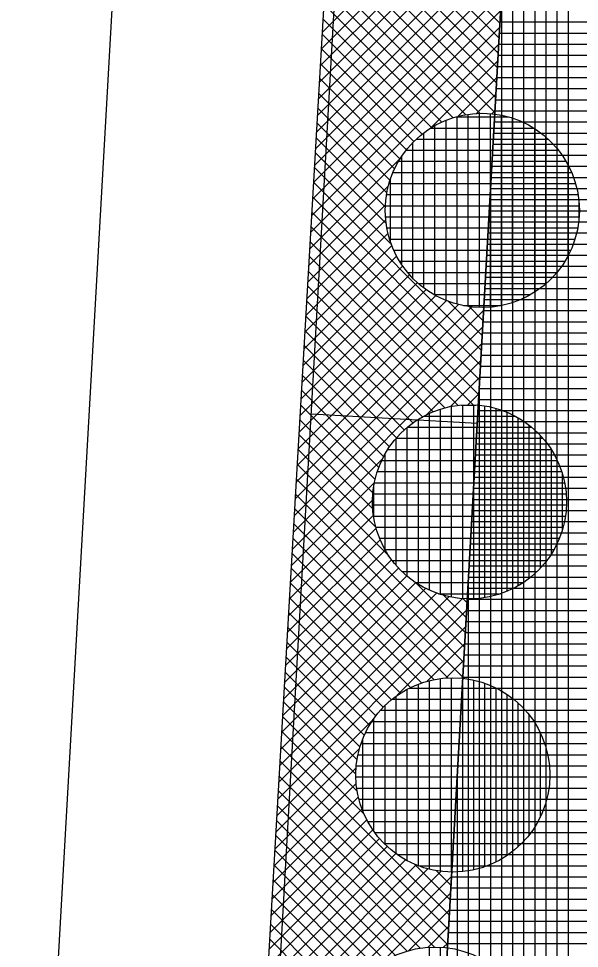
# Model space of a CAD drawing. Extents: x -565346 to -564154, y -1097386 to -1095620.
# Drawn here: x -564285.9 to -564275.79, y -1096865.68 to -1096848.93 of the extents above; entities that cross this region are included whole.
import ezdxf

# ---------------------------------------------------------------- set-up
doc = ezdxf.new("R2010")
doc.units = 0
for name, color, linetype in [('Vrstva 1', 7, 'Continuous'), ('Vrstva 41', 7, 'Continuous'), ('Vrstva 42', 7, 'Continuous'), ('Vrstva 43', 7, 'Continuous'), ('Vrstva 44', 7, 'Continuous')]:
    doc.layers.add(name, color=color, linetype=linetype)

msp = doc.modelspace()

# ---------------------------------------------------------------- linework, layer by layer
at = {"layer": 'Vrstva 1'}
for p, q in [((-564285.9, -1096948.97), (-564275.31, -1096762.41)), ((-564281.32, -1096797.75), (-564285.41, -1096869.77))]:
    msp.add_line(p, q, dxfattribs=at)
at = {"layer": 'Vrstva 41'}
msp.add_line((-564277.634, -1096856.223), (-564280.626, -1096856.054), dxfattribs=at)
msp.add_lwpolyline([(-564270.26, -1096726.329), (-564273.28, -1096725.96), (-564283.74, -1096906.22), (-564280.461, -1096906.04), (-564278.386, -1096869.47)], close=True, dxfattribs=at)
at = {"layer": 'Vrstva 42'}
for p, q in [((-564280.276, -1096846.528), (-564277.255, -1096849.549)), ((-564280.292, -1096846.795), (-564277.27, -1096849.817)), ((-564280.307, -1096847.063), (-564277.285, -1096850.084)), ((-564280.323, -1096847.33), (-564277.301, -1096850.352)), ((-564278.847, -1096847.598), (-564280.43, -1096849.181)), ((-564280.338, -1096847.597), (-564277.316, -1096850.62)), ((-564278.748, -1096847.782), (-564280.448, -1096849.482)), ((-564278.632, -1096847.949), (-564280.465, -1096849.782)), ((-564280.354, -1096847.865), (-564277.582, -1096850.636)), ((-564278.5, -1096848.099), (-564280.482, -1096850.082)), ((-564280.369, -1096848.132), (-564277.84, -1096850.661)), ((-564278.187, -1096848.352), (-564280.517, -1096850.683)), ((-564278.352, -1096848.234), (-564280.5, -1096850.382)), ((-564278.005, -1096848.453), (-564280.535, -1096850.983)), ((-564280.385, -1096848.399), (-564278.069, -1096850.716)), ((-564278.136, -1096848.385), (-564277.24, -1096849.282)), ((-564277.32, -1096848.617), (-564280.587, -1096851.884)), ((-564277.576, -1096848.59), (-564280.57, -1096851.583)), ((-564277.804, -1096848.535), (-564280.552, -1096851.283)), ((-564280.4, -1096848.667), (-564278.273, -1096850.794)), ((-564277.665, -1096848.573), (-564277.225, -1096849.014)), ((-564277.212, -1096848.792), (-564280.604, -1096852.184)), ((-564280.416, -1096848.934), (-564278.457, -1096850.893)), ((-564277.229, -1096849.091), (-564280.622, -1096852.484)), ((-564280.431, -1096849.201), (-564278.623, -1096851.009)), ((-564277.246, -1096849.391), (-564280.639, -1096852.784)), ((-564280.447, -1096849.469), (-564278.773, -1096851.142)), ((-564277.263, -1096849.691), (-564278.479, -1096850.907)), ((-564280.462, -1096849.736), (-564278.908, -1096851.291)), ((-564280.478, -1096850.003), (-564279.025, -1096851.456)), ((-564277.28, -1096849.991), (-564277.981, -1096850.692)), ((-564280.493, -1096850.271), (-564279.126, -1096851.638)), ((-564277.297, -1096850.291), (-564277.646, -1096850.64)), ((-564280.509, -1096850.538), (-564279.207, -1096851.84)), ((-564277.314, -1096850.591), (-564277.367, -1096850.644)), ((-564280.524, -1096850.805), (-564279.263, -1096852.067)), ((-564280.54, -1096851.073), (-564279.291, -1096852.322)), ((-564280.555, -1096851.34), (-564279.276, -1096852.62)), ((-564279.021, -1096851.449), (-564280.657, -1096853.085)), ((-564280.571, -1096851.607), (-564279.18, -1096852.998)), ((-564280.586, -1096851.875), (-564277.559, -1096854.902)), ((-564279.236, -1096851.947), (-564280.674, -1096853.385)), ((-564280.602, -1096852.142), (-564277.574, -1096855.17)), ((-564279.288, -1096852.282), (-564280.692, -1096853.685)), ((-564280.618, -1096852.409), (-564277.589, -1096855.437)), ((-564279.284, -1096852.561), (-564280.709, -1096853.986)), ((-564280.633, -1096852.677), (-564277.605, -1096855.705)), ((-564279.242, -1096852.801), (-564280.726, -1096854.286)), ((-564279.173, -1096853.016), (-564280.744, -1096854.586)), ((-564280.649, -1096852.944), (-564277.705, -1096855.888)), ((-564279.085, -1096853.21), (-564280.761, -1096854.886)), ((-564280.664, -1096853.211), (-564277.978, -1096855.897)), ((-564278.978, -1096853.386), (-564280.779, -1096855.187)), ((-564278.853, -1096853.544), (-564280.796, -1096855.487)), ((-564280.68, -1096853.479), (-564278.215, -1096855.943)), ((-564278.712, -1096853.686), (-564280.814, -1096855.787)), ((-564278.555, -1096853.812), (-564280.831, -1096856.087)), ((-564280.695, -1096853.746), (-564278.428, -1096856.013)), ((-564278.187, -1096854.009), (-564280.866, -1096856.688)), ((-564278.38, -1096853.92), (-564280.848, -1096856.388)), ((-564280.711, -1096854.013), (-564278.62, -1096856.103)), ((-564278.158, -1096854.02), (-564277.544, -1096854.635)), ((-564277.519, -1096854.189), (-564280.918, -1096857.589)), ((-564277.727, -1096854.115), (-564280.901, -1096857.288)), ((-564277.973, -1096854.078), (-564280.883, -1096856.988)), ((-564277.787, -1096854.109), (-564277.529, -1096854.367)), ((-564280.726, -1096854.281), (-564278.794, -1096856.212)), ((-564277.536, -1096854.489), (-564280.935, -1096857.889)), ((-564280.742, -1096854.548), (-564278.95, -1096856.339)), ((-564277.553, -1096854.789), (-564280.953, -1096858.189)), ((-564280.757, -1096854.815), (-564279.09, -1096856.482)), ((-564280.773, -1096855.083), (-564279.214, -1096856.642)), ((-564277.57, -1096855.089), (-564278.547, -1096856.066)), ((-564280.788, -1096855.35), (-564279.32, -1096856.818)), ((-564277.587, -1096855.389), (-564278.117, -1096855.919)), ((-564280.804, -1096855.617), (-564279.408, -1096857.013)), ((-564277.604, -1096855.689), (-564277.801, -1096855.885)), ((-564280.819, -1096855.885), (-564279.475, -1096857.229)), ((-564280.835, -1096856.152), (-564279.515, -1096857.472)), ((-564280.85, -1096856.419), (-564279.518, -1096857.752)), ((-564280.866, -1096856.687), (-564279.461, -1096858.092)), ((-564279.342, -1096856.861), (-564280.97, -1096858.49)), ((-564280.881, -1096856.954), (-564279.223, -1096858.612)), ((-564280.897, -1096857.221), (-564277.863, -1096860.255)), ((-564279.489, -1096857.291), (-564280.988, -1096858.79)), ((-564280.912, -1096857.489), (-564277.878, -1096860.523)), ((-564279.523, -1096857.607), (-564281.005, -1096859.09)), ((-564279.505, -1096857.873), (-564281.023, -1096859.39)), ((-564280.928, -1096857.756), (-564277.893, -1096860.79)), ((-564280.943, -1096858.023), (-564278.158, -1096860.809)), ((-564279.456, -1096858.107), (-564281.04, -1096859.691)), ((-564279.384, -1096858.317), (-564281.057, -1096859.991)), ((-564280.959, -1096858.291), (-564278.411, -1096860.838)), ((-564279.291, -1096858.507), (-564281.075, -1096860.291)), ((-564280.974, -1096858.558), (-564278.635, -1096860.897)), ((-564279.178, -1096858.677), (-564281.092, -1096860.591)), ((-564279.049, -1096858.83), (-564281.11, -1096860.892)), ((-564280.99, -1096858.825), (-564278.835, -1096860.98)), ((-564278.903, -1096858.968), (-564281.127, -1096861.192)), ((-564278.752, -1096859.083), (-564277.848, -1096859.987)), ((-564278.563, -1096859.194), (-564281.162, -1096861.792)), ((-564278.742, -1096859.09), (-564281.145, -1096861.492)), ((-564281.005, -1096859.093), (-564279.016, -1096861.082)), ((-564277.893, -1096859.372), (-564281.214, -1096862.693)), ((-564278.147, -1096859.343), (-564281.197, -1096862.393)), ((-564278.365, -1096859.279), (-564281.179, -1096862.093)), ((-564281.021, -1096859.36), (-564279.18, -1096861.201)), ((-564278.232, -1096859.321), (-564277.832, -1096859.72)), ((-564277.898, -1096859.371), (-564277.817, -1096859.452)), ((-564277.825, -1096859.587), (-564281.232, -1096862.994)), ((-564281.036, -1096859.627), (-564279.327, -1096861.336)), ((-564281.052, -1096859.895), (-564279.459, -1096861.487)), ((-564277.842, -1096859.887), (-564279.075, -1096861.12)), ((-564281.067, -1096860.162), (-564279.574, -1096861.655)), ((-564277.859, -1096860.187), (-564278.543, -1096860.87)), ((-564281.083, -1096860.429), (-564279.672, -1096861.84)), ((-564277.876, -1096860.486), (-564278.201, -1096860.811)), ((-564281.098, -1096860.697), (-564279.747, -1096862.048)), ((-564277.893, -1096860.786), (-564277.919, -1096860.812)), ((-564281.114, -1096860.964), (-564279.8, -1096862.278)), ((-564281.129, -1096861.231), (-564279.823, -1096862.538)), ((-564279.508, -1096861.553), (-564281.249, -1096863.294)), ((-564281.145, -1096861.499), (-564279.797, -1096862.846)), ((-564281.16, -1096861.766), (-564279.681, -1096863.246)), ((-564279.758, -1096862.085), (-564281.267, -1096863.594)), ((-564281.176, -1096862.033), (-564278.136, -1096865.073)), ((-564279.817, -1096862.427), (-564281.284, -1096863.894)), ((-564281.191, -1096862.301), (-564278.152, -1096865.34)), ((-564281.207, -1096862.568), (-564278.167, -1096865.608)), ((-564279.816, -1096862.709), (-564281.301, -1096864.195)), ((-564281.222, -1096862.835), (-564278.403, -1096865.655)), ((-564279.777, -1096862.953), (-564281.319, -1096864.495)), ((-564281.238, -1096863.103), (-564278.663, -1096865.677)), ((-564279.71, -1096863.169), (-564281.336, -1096864.795)), ((-564279.623, -1096863.365), (-564281.354, -1096865.095)), ((-564281.254, -1096863.37), (-564278.894, -1096865.729)), ((-564279.517, -1096863.542), (-564281.371, -1096865.396)), ((-564279.394, -1096863.701), (-564281.388, -1096865.696)), ((-564281.269, -1096863.637), (-564279.103, -1096865.804)), ((-564279.254, -1096863.845), (-564281.406, -1096865.996)), ((-564281.285, -1096863.905), (-564279.288, -1096865.901)), ((-564278.926, -1096864.082), (-564281.441, -1096866.597)), ((-564279.099, -1096863.972), (-564281.423, -1096866.296)), ((-564278.522, -1096864.243), (-564281.476, -1096867.197)), ((-564278.734, -1096864.173), (-564281.458, -1096866.897)), ((-564281.3, -1096864.172), (-564279.457, -1096866.015)), ((-564278.766, -1096864.161), (-564278.121, -1096864.805)), ((-564278.37, -1096864.273), (-564278.106, -1096864.538)), ((-564278.097, -1096864.385), (-564281.51, -1096867.798)), ((-564278.278, -1096864.283), (-564281.493, -1096867.498)), ((-564281.316, -1096864.439), (-564279.608, -1096866.147)), ((-564281.331, -1096864.707), (-564279.744, -1096866.294)), ((-564278.114, -1096864.685), (-564279.408, -1096865.978)), ((-564281.347, -1096864.974), (-564279.863, -1096866.457)), ((-564278.131, -1096864.984), (-564278.869, -1096865.722)), ((-564281.362, -1096865.241), (-564279.965, -1096866.638)), ((-564278.148, -1096865.284), (-564278.525, -1096865.661)), ((-564281.378, -1096865.509), (-564280.048, -1096866.838)), ((-564278.165, -1096865.584), (-564278.244, -1096865.662))]:
    msp.add_line(p, q, dxfattribs=at)
at = {"layer": 'Vrstva 43'}
for p, q in [((-564275.99, -1096950.808), (-564275.99, -1096827.264)), ((-564276.19, -1096954.331), (-564276.19, -1096830.787)), ((-564276.39, -1096957.854), (-564276.39, -1096834.31)), ((-564276.59, -1096961.376), (-564276.59, -1096837.833)), ((-564276.79, -1096964.899), (-564276.79, -1096841.356)), ((-564276.99, -1096968.422), (-564276.99, -1096844.879)), ((-564277.19, -1096971.945), (-564277.19, -1096848.402)), ((-564277.223, -1096848.99), (-564270.211, -1096848.99)), ((-564277.235, -1096849.19), (-564270.222, -1096849.19)), ((-564277.246, -1096849.39), (-564270.234, -1096849.39)), ((-564277.257, -1096849.59), (-564270.245, -1096849.59)), ((-564277.269, -1096849.79), (-564270.257, -1096849.79)), ((-564277.28, -1096849.99), (-564270.268, -1096849.99)), ((-564277.291, -1096850.19), (-564270.279, -1096850.19)), ((-564277.303, -1096850.39), (-564270.291, -1096850.39)), ((-564277.314, -1096850.59), (-564270.302, -1096850.59)), ((-564277.326, -1096850.79), (-564270.313, -1096850.79)), ((-564277.337, -1096850.99), (-564270.325, -1096850.99)), ((-564277.348, -1096851.19), (-564270.336, -1096851.19)), ((-564277.36, -1096851.39), (-564270.347, -1096851.39)), ((-564277.371, -1096851.59), (-564270.359, -1096851.59)), ((-564277.382, -1096851.79), (-564270.37, -1096851.79)), ((-564277.394, -1096851.99), (-564270.381, -1096851.99)), ((-564277.39, -1096975.468), (-564277.39, -1096851.925)), ((-564277.405, -1096852.19), (-564270.393, -1096852.19)), ((-564277.416, -1096852.39), (-564270.404, -1096852.39)), ((-564277.428, -1096852.59), (-564270.415, -1096852.59)), ((-564277.439, -1096852.79), (-564270.427, -1096852.79)), ((-564277.45, -1096852.99), (-564270.438, -1096852.99)), ((-564277.462, -1096853.19), (-564270.45, -1096853.19)), ((-564277.473, -1096853.39), (-564270.461, -1096853.39)), ((-564277.485, -1096853.59), (-564270.472, -1096853.59)), ((-564277.496, -1096853.79), (-564270.484, -1096853.79)), ((-564277.507, -1096853.99), (-564270.495, -1096853.99)), ((-564277.519, -1096854.19), (-564270.506, -1096854.19)), ((-564277.53, -1096854.39), (-564270.518, -1096854.39)), ((-564277.541, -1096854.59), (-564270.529, -1096854.59)), ((-564277.553, -1096854.79), (-564270.54, -1096854.79)), ((-564277.564, -1096854.99), (-564270.552, -1096854.99)), ((-564277.575, -1096855.19), (-564270.563, -1096855.19)), ((-564277.587, -1096855.39), (-564270.574, -1096855.39)), ((-564277.59, -1096978.991), (-564277.59, -1096855.448)), ((-564277.598, -1096855.59), (-564270.586, -1096855.59)), ((-564277.609, -1096855.79), (-564270.597, -1096855.79)), ((-564277.621, -1096855.99), (-564270.608, -1096855.99)), ((-564277.632, -1096856.19), (-564270.62, -1096856.19)), ((-564277.643, -1096856.39), (-564270.631, -1096856.39)), ((-564277.655, -1096856.59), (-564270.643, -1096856.59)), ((-564277.666, -1096856.79), (-564270.654, -1096856.79)), ((-564277.678, -1096856.99), (-564270.665, -1096856.99)), ((-564277.689, -1096857.19), (-564270.677, -1096857.19)), ((-564277.7, -1096857.39), (-564270.688, -1096857.39)), ((-564277.712, -1096857.59), (-564270.699, -1096857.59)), ((-564277.723, -1096857.79), (-564270.711, -1096857.79)), ((-564277.734, -1096857.99), (-564270.722, -1096857.99)), ((-564277.746, -1096858.19), (-564270.733, -1096858.19)), ((-564277.757, -1096858.39), (-564270.745, -1096858.39)), ((-564277.768, -1096858.59), (-564270.756, -1096858.59)), ((-564277.78, -1096858.79), (-564270.767, -1096858.79)), ((-564277.791, -1096858.99), (-564270.779, -1096858.99)), ((-564277.79, -1096982.513), (-564277.79, -1096858.971)), ((-564277.802, -1096859.19), (-564270.79, -1096859.19)), ((-564277.814, -1096859.39), (-564270.801, -1096859.39)), ((-564277.825, -1096859.59), (-564270.813, -1096859.59)), ((-564277.836, -1096859.79), (-564270.824, -1096859.79)), ((-564277.848, -1096859.99), (-564270.836, -1096859.99)), ((-564277.859, -1096860.19), (-564270.847, -1096860.19)), ((-564277.871, -1096860.39), (-564270.858, -1096860.39)), ((-564277.882, -1096860.59), (-564270.87, -1096860.59)), ((-564277.893, -1096860.79), (-564270.881, -1096860.79)), ((-564277.905, -1096860.99), (-564270.892, -1096860.99)), ((-564277.916, -1096861.19), (-564270.904, -1096861.19)), ((-564277.927, -1096861.39), (-564270.915, -1096861.39)), ((-564277.939, -1096861.59), (-564270.926, -1096861.59)), ((-564277.95, -1096861.79), (-564270.938, -1096861.79)), ((-564277.961, -1096861.99), (-564270.949, -1096861.99)), ((-564277.973, -1096862.19), (-564270.96, -1096862.19)), ((-564277.984, -1096862.39), (-564270.972, -1096862.39)), ((-564277.995, -1096862.59), (-564270.983, -1096862.59)), ((-564277.99, -1096986.036), (-564277.99, -1096862.494)), ((-564278.007, -1096862.79), (-564270.994, -1096862.79)), ((-564278.018, -1096862.99), (-564271.006, -1096862.99)), ((-564278.029, -1096863.19), (-564271.017, -1096863.19)), ((-564278.041, -1096863.39), (-564271.029, -1096863.39)), ((-564278.052, -1096863.59), (-564271.04, -1096863.59)), ((-564278.064, -1096863.79), (-564271.051, -1096863.79)), ((-564278.075, -1096863.99), (-564271.063, -1096863.99)), ((-564278.086, -1096864.19), (-564271.074, -1096864.19)), ((-564278.098, -1096864.39), (-564271.085, -1096864.39)), ((-564278.109, -1096864.59), (-564271.097, -1096864.59)), ((-564278.12, -1096864.79), (-564271.108, -1096864.79)), ((-564278.132, -1096864.99), (-564271.119, -1096864.99)), ((-564278.143, -1096865.19), (-564271.131, -1096865.19)), ((-564278.154, -1096865.39), (-564271.142, -1096865.39)), ((-564278.166, -1096865.59), (-564271.153, -1096865.59))]:
    msp.add_line(p, q, dxfattribs=at)
msp.add_lwpolyline([(-564272.07, -1096706.16), (-564273.28, -1096725.96), (-564270.26, -1096726.329), (-564278.386, -1096869.47), (-564280.461, -1096906.04), (-564283.37, -1096906.18), (-564284.87, -1096930.83)], dxfattribs=at)
at = {"layer": 'Vrstva 44'}
for p, q in [((-564278.016, -1096850.7), (-564277.072, -1096850.7)), ((-564278, -1096850.696), (-564278, -1096854.072)), ((-564277.8, -1096850.655), (-564277.8, -1096854.113)), ((-564277.6, -1096850.637), (-564277.6, -1096854.133)), ((-564277.4, -1096850.642), (-564277.4, -1096854.127)), ((-564277.2, -1096850.669), (-564277.2, -1096854.099)), ((-564278.4, -1096850.861), (-564278.4, -1096853.907)), ((-564278.2, -1096850.764), (-564278.2, -1096854.005)), ((-564277, -1096850.721), (-564277, -1096854.046)), ((-564276.8, -1096850.801), (-564276.8, -1096853.968)), ((-564278.6, -1096850.991), (-564278.6, -1096853.776)), ((-564278.469, -1096850.9), (-564276.618, -1096850.9)), ((-564276.6, -1096850.911), (-564276.6, -1096853.858)), ((-564278.8, -1096851.171), (-564278.8, -1096853.598)), ((-564278.73, -1096851.1), (-564276.355, -1096851.1)), ((-564276.4, -1096851.06), (-564276.4, -1096853.709)), ((-564278.913, -1096851.3), (-564276.17, -1096851.3)), ((-564276.2, -1096851.261), (-564276.2, -1096853.505)), ((-564279.051, -1096851.5), (-564276.033, -1096851.5)), ((-564279, -1096851.421), (-564279, -1096853.348)), ((-564279.15, -1096851.7), (-564275.932, -1096851.7)), ((-564276, -1096851.558), (-564276, -1096853.208)), ((-564279.2, -1096851.829), (-564279.2, -1096852.942)), ((-564279.221, -1096851.9), (-564275.862, -1096851.9)), ((-564279.267, -1096852.1), (-564275.817, -1096852.1)), ((-564279.289, -1096852.3), (-564275.795, -1096852.3)), ((-564275.8, -1096852.233), (-564275.8, -1096852.541)), ((-564279.286, -1096852.5), (-564275.796, -1096852.5)), ((-564279.261, -1096852.7), (-564275.822, -1096852.7)), ((-564279.212, -1096852.9), (-564275.871, -1096852.9)), ((-564279.138, -1096853.1), (-564275.947, -1096853.1)), ((-564279.031, -1096853.3), (-564276.051, -1096853.3)), ((-564278.888, -1096853.5), (-564276.196, -1096853.5)), ((-564278.692, -1096853.7), (-564276.39, -1096853.7)), ((-564278.412, -1096853.9), (-564276.67, -1096853.9)), ((-564277.878, -1096854.1), (-564277.206, -1096854.1)), ((-564277.915, -1096855.89), (-564277.656, -1096855.89)), ((-564277.9, -1096855.889), (-564277.9, -1096859.378)), ((-564277.7, -1096855.887), (-564277.7, -1096859.381)), ((-564278.5, -1096856.045), (-564278.5, -1096859.224)), ((-564278.3, -1096855.967), (-564278.3, -1096859.301)), ((-564278.1, -1096855.916), (-564278.1, -1096859.351)), ((-564277.5, -1096855.908), (-564277.5, -1096859.362)), ((-564277.3, -1096855.951), (-564277.3, -1096859.318)), ((-564277.1, -1096856.019), (-564277.1, -1096859.248)), ((-564278.7, -1096856.15), (-564278.7, -1096859.117)), ((-564278.593, -1096856.09), (-564276.949, -1096856.09)), ((-564276.9, -1096856.119), (-564276.9, -1096859.149)), ((-564278.9, -1096856.298), (-564278.9, -1096858.97)), ((-564278.89, -1096856.29), (-564276.653, -1096856.29)), ((-564276.7, -1096856.253), (-564276.7, -1096859.015)), ((-564279.1, -1096856.496), (-564279.1, -1096858.774)), ((-564279.095, -1096856.49), (-564276.45, -1096856.49)), ((-564276.5, -1096856.435), (-564276.5, -1096858.834)), ((-564279.244, -1096856.69), (-564276.301, -1096856.69)), ((-564276.3, -1096856.692), (-564276.3, -1096858.577)), ((-564279.356, -1096856.89), (-564276.19, -1096856.89)), ((-564279.3, -1096856.783), (-564279.3, -1096858.486)), ((-564279.434, -1096857.09), (-564276.109, -1096857.09)), ((-564276.1, -1096857.123), (-564276.1, -1096858.143)), ((-564279.5, -1096857.359), (-564279.5, -1096857.905)), ((-564279.486, -1096857.29), (-564276.058, -1096857.29)), ((-564279.515, -1096857.49), (-564276.03, -1096857.49)), ((-564279.521, -1096857.69), (-564276.025, -1096857.69)), ((-564279.503, -1096857.89), (-564276.042, -1096857.89)), ((-564279.46, -1096858.09), (-564276.083, -1096858.09)), ((-564279.393, -1096858.29), (-564276.152, -1096858.29)), ((-564279.298, -1096858.49), (-564276.248, -1096858.49)), ((-564279.166, -1096858.69), (-564276.377, -1096858.69)), ((-564278.991, -1096858.89), (-564276.556, -1096858.89)), ((-564278.742, -1096859.09), (-564276.805, -1096859.09)), ((-564278.333, -1096859.29), (-564277.211, -1096859.29)), ((-564278.7, -1096860.921), (-564278.7, -1096864.186)), ((-564278.5, -1096860.859), (-564278.5, -1096864.25)), ((-564278.3, -1096860.821), (-564278.3, -1096864.289)), ((-564278.1, -1096860.806), (-564278.1, -1096864.303)), ((-564277.9, -1096860.813), (-564277.9, -1096864.294)), ((-564277.7, -1096860.845), (-564277.7, -1096864.262)), ((-564277.5, -1096860.902), (-564277.5, -1096864.207)), ((-564278.9, -1096861.014), (-564278.9, -1096864.095)), ((-564278.856, -1096860.99), (-564277.291, -1096860.99)), ((-564277.3, -1096860.986), (-564277.3, -1096864.124)), ((-564279.166, -1096861.19), (-564276.977, -1096861.19)), ((-564279.1, -1096861.14), (-564279.1, -1096863.968)), ((-564277.1, -1096861.099), (-564277.1, -1096864.007)), ((-564276.9, -1096861.257), (-564276.9, -1096863.854)), ((-564279.378, -1096861.39), (-564276.768, -1096861.39)), ((-564279.3, -1096861.31), (-564279.3, -1096863.8)), ((-564279.53, -1096861.59), (-564276.613, -1096861.59)), ((-564279.5, -1096861.544), (-564279.5, -1096863.565)), ((-564276.7, -1096861.47), (-564276.7, -1096863.638)), ((-564279.7, -1096861.917), (-564279.7, -1096863.19)), ((-564279.645, -1096861.79), (-564276.5, -1096861.79)), ((-564276.5, -1096861.79), (-564276.5, -1096863.323)), ((-564279.727, -1096861.99), (-564276.416, -1096861.99)), ((-564279.782, -1096862.19), (-564276.361, -1096862.19)), ((-564279.812, -1096862.39), (-564276.331, -1096862.39)), ((-564279.82, -1096862.59), (-564276.324, -1096862.59)), ((-564279.806, -1096862.79), (-564276.34, -1096862.79)), ((-564279.765, -1096862.99), (-564276.378, -1096862.99)), ((-564279.7, -1096863.19), (-564276.443, -1096863.19)), ((-564279.608, -1096863.39), (-564276.537, -1096863.39)), ((-564279.481, -1096863.59), (-564276.662, -1096863.59)), ((-564279.309, -1096863.79), (-564276.836, -1096863.79)), ((-564279.069, -1096863.99), (-564277.075, -1096863.99)), ((-564278.69, -1096864.19), (-564277.452, -1096864.19)), ((-564278.5, -1096865.659), (-564278.5, -1096869.149)), ((-564278.3, -1096865.659), (-564278.3, -1096869.151))]:
    msp.add_line(p, q, dxfattribs=at)
for centre in [(-564277.542, -1096852.384), (-564277.772, -1096857.634), (-564278.072, -1096862.554), (-564278.392, -1096867.404)]:
    msp.add_circle(centre, 1.75, dxfattribs=at)

doc.saveas('drawing.dxf')
